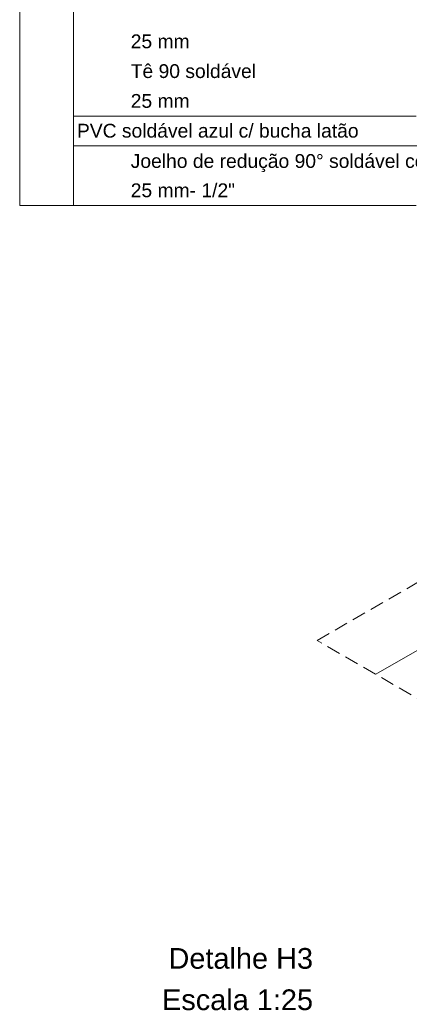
# Model space of a CAD drawing. Header units: millimetres. Extents: x 2 to 902, y -447 to 199.
# Tile 307 of 656: x 59.65 to 65.3, y 82.02 to 96.3. Entities that reach past the tile are written whole.
import ezdxf

# ---------------------------------------------------------------- set-up
doc = ezdxf.new("R2010")
doc.units = ezdxf.units.MM
doc.header["$MEASUREMENT"] = 0
doc.linetypes.add('JIS_02_2.0', pattern=[0.3, 0.2, -0.1])
doc.linetypes.add('NULL', pattern=[0])
for name, color, linetype, lineweight in [('DI-Tabelas', 7, 'Continuous', 13), ('DI-Títulos', 3, 'Continuous', 9), ('DI-Área do detalhe', 7, 'JIS_02_2.0', 9), ('IFC-Parede-Contorno', 42, 'Continuous', 5)]:
    doc.layers.add(name, color=color, linetype=linetype, lineweight=lineweight)
doc.styles.add('Arial', font='arial.ttf')

msp = doc.modelspace()

# ---------------------------------------------------------------- linework, layer by layer
at = {"layer": 'DI-Tabelas'}
for p, q in [((59.648, 96.198), (59.648, 96.63)), ((60.428, 96.63), (60.428, 96.198)), ((59.648, 95.766), (59.648, 96.198)), ((60.428, 96.198), (60.428, 95.766)), ((59.648, 95.334), (59.648, 95.766)), ((60.428, 95.766), (60.428, 95.334)), ((59.648, 94.902), (59.648, 95.334)), ((60.428, 95.334), (60.428, 94.902)), ((59.648, 94.47), (59.648, 94.902)), ((61.208, 94.902), (60.428, 94.902)), ((60.428, 94.902), (60.428, 94.47)), ((65.396, 94.902), (61.208, 94.902)), ((59.648, 94.038), (59.648, 94.47)), ((68.409, 94.47), (60.428, 94.47)), ((60.428, 94.47), (60.428, 94.038)), ((59.648, 93.606), (59.648, 94.038)), ((60.428, 94.038), (60.428, 93.606)), ((60.428, 93.606), (59.648, 93.606)), ((61.208, 93.606), (60.428, 93.606)), ((65.396, 93.606), (61.208, 93.606))]:
    msp.add_line(p, q, dxfattribs=at)
at = {"layer": 'DI-Área do detalhe', "color": 7}
msp.add_lwpolyline([(63.961, 87.297), (79.432, 96.229), (87.812, 91.391), (72.341, 82.459), (63.961, 87.297)], dxfattribs=at)
at = {"layer": 'IFC-Parede-Contorno', "color": 7, "lineweight": 5}
msp.add_line((64.811, 86.806), (80.282, 95.738), dxfattribs=at)

# ---------------------------------------------------------------- texts
at = {"layer": 'DI-Tabelas', "linetype": 'NULL', "char_height": 0.2, "attachment_point": 7, "line_spacing_factor": 0.6, "style": 'Arial'}
for s, insert, width in [('25 mm', (61.258, 95.882), 1.70762), ('Tê 90 soldável', (61.258, 95.45), 3.63384), ('25 mm', (61.258, 95.018), 1.70762), ('PVC soldável azul c/ bucha latão', (60.478, 94.586), 8.1686), ('Joelho de redução 90%%d soldável com bucha de latão', (61.258, 94.088), 12.81402), ('25 mm- 1/2"', (61.258, 93.722), 3.02378)]:
    msp.add_mtext(s, dxfattribs=dict(at, insert=insert, width=width))
at = {"layer": 'DI-Títulos', "linetype": 'NULL', "char_height": 0.3, "attachment_point": 9, "line_spacing_factor": 0.6, "style": 'Arial'}
for s, insert, width in [('Detalhe H3', (63.902, 82.532), 4.19268), ('Escala 1:25', (63.902, 81.932), 4.37973)]:
    msp.add_mtext(s, dxfattribs=dict(at, insert=insert, width=width))

doc.saveas('drawing.dxf')
